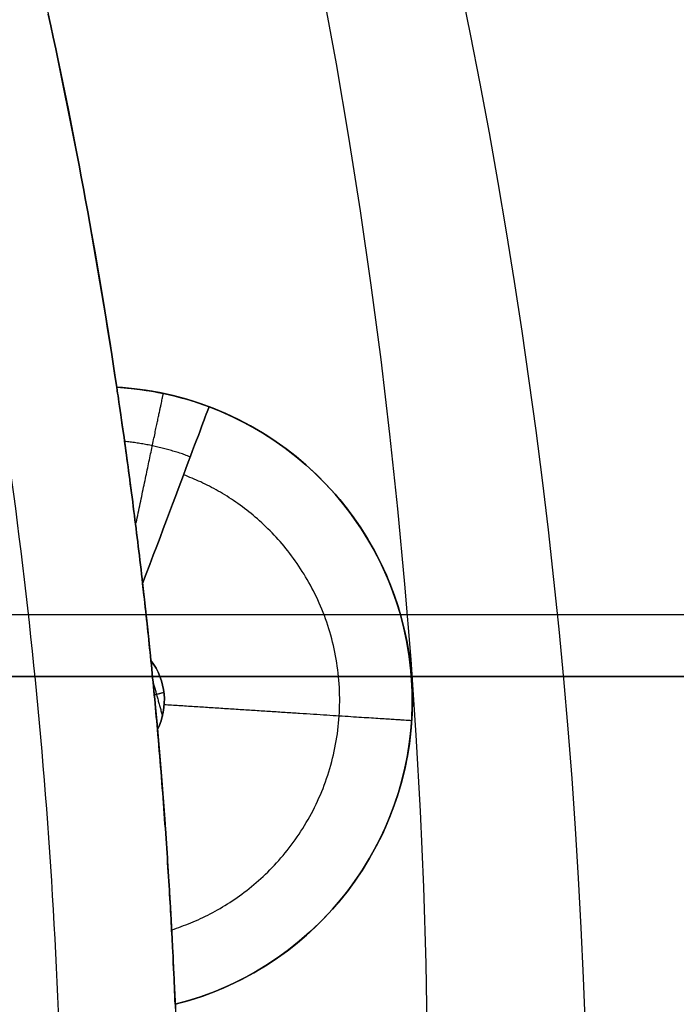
# Model space of a CAD drawing. Header units: millimetres. Extents: x -1645 to 131, y -134 to 129.
# Tile 1021 of 1056: x 22.45 to 25.1, y -1.68 to 2.29. Entities that reach past the tile are written whole.
import ezdxf

# ---------------------------------------------------------------- set-up
doc = ezdxf.new("R2010")
doc.units = ezdxf.units.MM
doc.layers.add('Capa 01', color=7, linetype='Continuous')
for name, color, linetype, true_color in [('IGES level 19', 7, 'Continuous', 0xffffff), ('IGES level 22', 7, 'Continuous', 0x868b8b), ('IGES level 26', 7, 'Continuous', 0x7e7e7e), ('IGES level 3', 7, 'Continuous', 0xcbd2ee), ('IGES level 41', 7, 'Continuous', 0x868b8b), ('IGES level 45', 7, 'Continuous', 0xcbd2ee), ('IGES level 7', 7, 'Continuous', 0x868b8b), ('IGES level 9', 7, 'Continuous', 0x868b8b)]:
    doc.layers.add(name, color=color, linetype=linetype, true_color=true_color)

# ---------------------------------------------------------------- blocks, each defined once
blk = doc.blocks.new('29913 DOME S')
at = {"layer": 'Capa 01', "extrusion": (0, 0, -1)}
blk.add_arc((-53.45729508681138, 97.23705233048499, -270.7080732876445), 24.05871559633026, 0.8118392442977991, 180.8118392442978, dxfattribs=at)
at = {"layer": 'IGES level 19', "extrusion": (0, 0, -1)}
for centre, radius, start, end in [((-53.41712535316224, 96.73454388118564, -198.8502500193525), 115, 299.5962758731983, 119.5962758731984), ((-53.41712535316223, 96.73454388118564, -198.8502500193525), 112, 299.5962758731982, 119.5962758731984), ((-53.41712535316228, 96.7345438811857, -198.8502500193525), 115, 119.5962758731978, 299.5962758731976), ((-53.41712535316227, 96.7345438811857, -198.8502500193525), 112, 119.5962758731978, 299.5962758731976), ((-53.41712535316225, 96.73454388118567, -192.3502500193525), 115.0000000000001, 151.5615315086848, 267.6310203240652), ((-53.41712535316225, 96.73454388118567, -192.3502500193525), 112.0000000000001, 151.61419378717, 267.5783580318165)]:
    blk.add_arc(centre, radius, start, end, dxfattribs=at)
at = {"layer": 'IGES level 19'}
for centre, radius, start, end in [((53.41712535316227, 96.7345438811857, 198.8502500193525), 115, 60.40372412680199, 240.403724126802), ((53.41712535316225, 96.73454388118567, 198.8502500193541), 115, 60.40372471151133, 240.4037235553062), ((53.41712535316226, 96.7345438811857, 185.8502500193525), 112, 60.40372412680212, 240.403724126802), ((53.41712535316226, 96.73454388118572, 198.8502500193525), 112, 60.40372412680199, 240.403724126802), ((53.41712535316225, 96.73454388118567, 198.8502500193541), 112, 60.40372527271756, 240.4037241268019), ((53.41712535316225, 96.73454388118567, 198.8502500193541), 115, 240.403724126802, 60.40372415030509), ((53.41712535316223, 96.73454388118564, 198.8502500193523), 115, 240.403724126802, 60.40372412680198), ((53.41712535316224, 96.73454388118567, 185.8502500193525), 115, 273.1831894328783, 60.40372412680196), ((53.41712535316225, 96.73454388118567, 198.8502500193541), 112, 240.403724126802, 60.40372415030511), ((53.41712535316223, 96.73454388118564, 185.8502500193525), 112, 240.403724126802, 60.40372412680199), ((53.41712535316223, 96.73454388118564, 198.8502500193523), 112, 240.403724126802, 60.40372412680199)]:
    blk.add_arc(centre, radius, start, end, dxfattribs=at)
at = {"layer": 'IGES level 19', "extrusion": (-0.8695270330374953, 0.4938853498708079, 6.123233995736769e-17)}
blk.add_arc((-110.4952365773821, 198.8502500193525, 1.328139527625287), 115, 89.9999999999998, 180, dxfattribs=at)
at = {"layer": 'IGES level 19', "extrusion": (0.8695270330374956, -0.4938853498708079, -1.949385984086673e-16)}
blk.add_arc((110.4952365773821, 198.8502500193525, -1.328139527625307), 112.0000000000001, 1.453967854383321e-14, 90.00000000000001, dxfattribs=at)
at = {"layer": 'IGES level 19', "extrusion": (0.5340384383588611, -0.845460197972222, 6.123233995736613e-17)}
for radius in [115, 112]:
    blk.add_arc((96.82201812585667, 198.8502500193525, -53.25840841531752), radius, 359.9999994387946, 90.0000000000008, dxfattribs=at)
at = {"layer": 'IGES level 22', "extrusion": (0, 0, -1)}
for centre, radius in [((-53.41712535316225, 96.73454388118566, -194.8502500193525), 25.99999999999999), ((-53.41712535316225, 96.73454388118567, -191.0502500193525), 21.75)]:
    blk.add_arc(centre, radius, 98.28214847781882, 278.2821484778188, dxfattribs=at)
at = {"layer": 'IGES level 22'}
for centre, radius, start, end in [((53.41712535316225, 96.73454388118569, 194.0502500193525), 26, 261.7178515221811, 81.71785152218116), ((53.41712535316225, 96.73454388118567, 194.4502500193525), 25.99999999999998, 261.7178515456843, 81.7178515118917), ((53.41712535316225, 96.73454388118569, 194.0502500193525), 24.75, 261.7178515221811, 81.71785152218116), ((53.41712535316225, 96.73454388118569, 194.8502500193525), 24.75, 261.7178515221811, 81.71785152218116)]:
    blk.add_arc(centre, radius, start, end, dxfattribs=at)
blk.add_rational_spline([(50.15751180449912, 74.34186511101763, 193.1715703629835), (94.9428693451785, 67.82263801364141, 193.1715703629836), (101.4620964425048, 112.6079955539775, 193.1715703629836), (56.67673890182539, 119.1272226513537, 193.1715703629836)], [0.8164906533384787, 0.2721635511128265, 0.2721635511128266, 0.816490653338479], degree=3, dxfattribs=at)
at = {"layer": 'IGES level 26'}
for centre, radius, start, end in [((53.41712535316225, 96.73454388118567, 201.4695294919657), 28.4, 249.4041338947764, 69.4041338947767), ((53.41712535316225, 96.73454388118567, 201.4695294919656), 26.3, 249.4041338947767, 69.4041338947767), ((53.41712537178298, 96.73454388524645, 205.4695294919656), 23.09999998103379, 8.506069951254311, 12.30219783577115), ((76.19067002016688, 98.88893547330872, 205.4695294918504), 1.264498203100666, 284.0887662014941, 86.71950158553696), ((76.1906700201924, 98.88893547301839, 212.4695294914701), 1.264498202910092, 69.40413389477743, 86.71950160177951), ((76.19067002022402, 98.88893547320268, 212.469529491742), 1.264498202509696, 284.0887662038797, 69.40413390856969), ((76.19067002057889, 98.88893547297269, 213.4695294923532), 0.2644982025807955, 333.4233261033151, 37.38494177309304)]:
    blk.add_arc(centre, radius, start, end, dxfattribs=at)
at = {"layer": 'IGES level 26', "extrusion": (0, 0, -1)}
for centre, radius, start, end in [((-53.41712535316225, 96.73454388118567, -205.4695294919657), 28.4, 110.595866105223, 290.5958661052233), ((-53.41712535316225, 96.73454388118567, -203.4695294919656), 28.4, 110.5958661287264, 290.5958660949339), ((-53.41712535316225, 96.73454388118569, -203.9695294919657), 26.3, 110.5958661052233, 290.5958661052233), ((-53.41712535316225, 96.73454388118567, -202.7195294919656), 26.30000000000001, 110.5958661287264, 290.5958660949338), ((-53.41712535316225, 96.73454388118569, -214.2695294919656), 23.1, 110.5958661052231, 290.5958661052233), ((-53.41712535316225, 96.73454388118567, -210.7181103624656), 20.59548659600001, 110.5958661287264, 290.5958660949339), ((-53.41712535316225, 96.73454388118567, -207.7181103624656), 20.59548659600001, 110.5958661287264, 290.5958660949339), ((-53.41712535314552, 96.73454388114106, -214.2695294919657), 21.85790949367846, 134.2227840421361, 290.5958661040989), ((-53.41712535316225, 96.73454388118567, -209.8695294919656), 23.10000000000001, 167.6978021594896, 171.4939300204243), ((-53.41712540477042, 96.73454389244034, -205.469529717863), 23.09999994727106, 167.6978021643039, 171.4939300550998), ((-76.19067002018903, 98.88893547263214, -208.9695294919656), 1.264498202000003, 93.28049840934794, 255.9112337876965), ((-76.1906700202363, 98.88893547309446, -205.4695294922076), 1.264498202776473, 93.28049841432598, 255.9112338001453), ((-76.19067002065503, 98.88893548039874, -212.4695294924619), 1.264498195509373, 93.28049841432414, 110.5958662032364), ((-76.1906700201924, 98.88893547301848, -212.4695294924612), 1.264498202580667, 110.5958661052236, 255.9112337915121), ((-76.19067002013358, 98.88893547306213, -213.4695294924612), 0.264498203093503, 142.6150583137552, 206.5766738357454), ((-53.41712535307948, 96.73454388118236, -205.4695294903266), 23.09999999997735, 177.6978021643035, 223.4939300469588), ((-53.41712535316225, 96.73454388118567, -209.8695294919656), 23.10000000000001, 177.6978021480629, 223.4939300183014)]:
    blk.add_arc(centre, radius, start, end, dxfattribs=at)
at = {"layer": 'IGES level 26', "extrusion": (-0.9360849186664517, 0.3517741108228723, 4.32982103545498e-10)}
blk.add_arc((-119.6348445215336, 212.4695295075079, -36.53436971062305), 1.00000000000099, 103.779216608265, 180.0000000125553, dxfattribs=at)
at = {"layer": 'IGES level 26', "extrusion": (0.9360849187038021, -0.3517741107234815, 1.170965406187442e-30)}
blk.add_arc((119.6348445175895, 212.4695294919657, 36.53436981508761), 0.999999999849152, 0, 76.22078338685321, dxfattribs=at)
at = {"layer": 'IGES level 26', "extrusion": (2.901604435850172e-07, 2.922580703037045e-08, 0.9999999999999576)}
blk.add_arc((53.41706444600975, 96.73453774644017, 213.4695545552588), 23.09999896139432, 5.056667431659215, 5.751600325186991, dxfattribs=at)
at = {"layer": 'IGES level 26', "extrusion": (2.90126183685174e-07, 2.922234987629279e-08, -0.9999999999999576)}
blk.add_arc((-53.41718440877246, 96.73454982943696, -213.4695044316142), 23.1000028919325, 174.2483996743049, 174.9433324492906, dxfattribs=at)
at = {"layer": 'IGES level 26'}
for points, knots in [([(76.26302994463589, 100.1513616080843, 212.4695294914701), (76.26302994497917, 100.1513616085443, 212.5850519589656), (76.26617662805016, 100.13049332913, 212.7023312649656), (76.27201862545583, 100.0907103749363, 212.8106300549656), (76.27769403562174, 100.0520618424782, 212.9158406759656), (76.28605644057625, 99.99448243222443, 213.0156395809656), (76.29601789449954, 99.92300370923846, 213.1015858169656), (76.30658404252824, 99.84718598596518, 213.1927492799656), (76.31925208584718, 99.75337385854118, 213.2710510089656), (76.33233624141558, 99.65055313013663, 213.3295954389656), (76.3438238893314, 99.56027842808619, 213.3809963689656), (76.35589627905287, 99.46093621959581, 213.4184618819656), (76.36749961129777, 99.35948605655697, 213.4407502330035)], [1.632513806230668, 1.632513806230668, 1.632513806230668, 1.632513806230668, 1.632860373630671, 1.632860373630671, 1.632860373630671, 1.633196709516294, 1.633196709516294, 1.633196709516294, 1.633554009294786, 1.633554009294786, 1.633554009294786, 1.633867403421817, 1.633867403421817, 1.633867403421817, 1.633867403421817]), ([(76.36749961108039, 99.35948605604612, 213.4407502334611), (76.3558962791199, 99.4609362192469, 213.4184618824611), (76.34382388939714, 99.5602784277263, 213.3809963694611), (76.33233624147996, 99.65055312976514, 213.3295954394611), (76.31925208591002, 99.7533738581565, 213.2710510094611), (76.3065840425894, 99.84718598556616, 213.1927492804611), (76.29601789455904, 99.92300370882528, 213.1015858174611), (76.28605644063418, 99.9944824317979, 213.0156395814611), (76.2776940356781, 100.0520618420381, 212.9158406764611), (76.27201862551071, 100.0907103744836, 212.8106300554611), (76.26617662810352, 100.1304933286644, 212.7023312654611), (76.26302994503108, 100.1513616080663, 212.5850519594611), (76.26302994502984, 100.1513616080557, 212.4695294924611)], [13.84773182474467, 13.84773182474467, 13.84773182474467, 13.84773182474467, 13.84804819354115, 13.84804819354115, 13.84804819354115, 13.84840888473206, 13.84840888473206, 13.84840888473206, 13.84874841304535, 13.84874841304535, 13.84874841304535, 13.84909826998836, 13.84909826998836, 13.84909826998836, 13.84909826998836]), ([(76.4008334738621, 99.04953006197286, 213.4695294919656), (76.39197366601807, 99.13749224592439, 213.469529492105), (76.38253984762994, 99.22599379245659, 213.4651850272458), (76.372819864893, 99.31254494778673, 213.4500106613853), (76.37105557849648, 99.32825495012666, 213.4472563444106), (76.36928113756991, 99.34390983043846, 213.4441722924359), (76.36749961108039, 99.35948605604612, 213.4407502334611)], [13.84741853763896, 13.84741853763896, 13.84741853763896, 13.84741853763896, 13.84768375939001, 13.84768375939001, 13.84768375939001, 13.84773182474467, 13.84773182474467, 13.84773182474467, 13.84773182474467]), ([(76.3674996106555, 99.35948605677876, 213.4407502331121), (76.36928113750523, 99.34390983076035, 213.4441722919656), (76.37105557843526, 99.32825495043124, 213.4472563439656), (76.37281986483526, 99.31254494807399, 213.4500106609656), (76.3825398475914, 99.2259937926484, 213.4651850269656), (76.3919736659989, 99.13749224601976, 213.4695294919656), (76.40083347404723, 99.04953006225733, 213.4695294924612)], [3.866535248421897, 3.866535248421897, 3.866535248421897, 3.866535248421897, 3.866582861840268, 3.866582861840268, 3.866582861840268, 3.866845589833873, 3.866845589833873, 3.866845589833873, 3.866845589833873]), ([(76.49848030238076, 97.66247367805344, 212.4695294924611), (76.49848030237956, 97.66247367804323, 212.5793648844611), (76.49773709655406, 97.6814795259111, 212.6907146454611), (76.49618728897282, 97.71785468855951, 212.7943402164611), (76.49463771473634, 97.75422441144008, 212.8979502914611), (76.49222782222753, 97.80894574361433, 212.9966811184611), (76.4888385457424, 97.87736948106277, 213.0825118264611), (76.48543449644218, 97.94609146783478, 213.1687166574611), (76.48093290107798, 98.03048481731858, 213.2442390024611), (76.47533054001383, 98.12349081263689, 213.3032650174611), (76.46965340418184, 98.21773815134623, 213.3630788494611), (76.46268265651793, 98.32327529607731, 213.4074327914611), (76.45470977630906, 98.431512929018, 213.4341448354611), (76.44657697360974, 98.54192161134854, 213.4613926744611), (76.43726950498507, 98.65703233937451, 213.4695294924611), (76.42722040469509, 98.77060029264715, 213.4695294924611)], [13.83362410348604, 13.83362410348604, 13.83362410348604, 13.83362410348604, 13.83395360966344, 13.83395360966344, 13.83395360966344, 13.83428302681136, 13.83428302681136, 13.83428302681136, 13.83461383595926, 13.83461383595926, 13.83461383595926, 13.83494895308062, 13.83494895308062, 13.83494895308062, 13.83528967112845, 13.83528967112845, 13.83528967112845, 13.83528967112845]), ([(76.42722040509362, 98.77060029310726, 213.4695294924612), (76.43726950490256, 98.657032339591, 213.4695294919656), (76.44657697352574, 98.54192161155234, 213.4613926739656), (76.45470977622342, 98.43151292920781, 213.4341448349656), (76.46268265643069, 98.32327529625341, 213.4074327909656), (76.46965340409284, 98.21773815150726, 213.3630788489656), (76.47533053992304, 98.1234908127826, 213.3032650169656), (76.48093290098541, 98.03048481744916, 213.2442390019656), (76.48543449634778, 97.9460914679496, 213.1687166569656), (76.48883854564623, 97.87736948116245, 213.0825118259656), (76.49222782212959, 97.80894574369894, 212.9966811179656), (76.49463771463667, 97.75422441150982, 212.8979502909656), (76.49618728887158, 97.71785468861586, 212.7943402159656), (76.49773709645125, 97.68147952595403, 212.6907146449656), (76.49848030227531, 97.66247367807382, 212.5793648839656), (76.49848030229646, 97.66247367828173, 212.4695294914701)], [4.983186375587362, 4.983186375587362, 4.983186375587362, 4.983186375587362, 4.983528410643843, 4.983528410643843, 4.983528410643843, 4.98386482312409, 4.98386482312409, 4.98386482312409, 4.98419691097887, 4.98419691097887, 4.98419691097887, 4.984527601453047, 4.984527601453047, 4.984527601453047, 4.984858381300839, 4.984858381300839, 4.984858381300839, 4.984858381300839])]:
    blk.add_open_spline(points, degree=3, knots=knots, dxfattribs=at)
for points in [[(76.26302994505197, 100.1513616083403, 205.4695294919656), (76.26302994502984, 100.1513616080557, 212.4695294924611)], [(76.89362354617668, 99.94003586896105, 212.4695294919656), (76.89362354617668, 99.94003586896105, 205.4695294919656)], [(77.44954774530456, 99.00802609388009, 212.4695294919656), (77.44954774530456, 99.00802609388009, 205.4695294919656)], [(76.4093687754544, 98.96316285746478, 213.4695294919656), (76.44738037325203, 98.82520150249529, 213.4695294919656)], [(76.41444277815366, 98.91017975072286, 213.4695294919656), (76.45323507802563, 98.92086794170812, 213.4695294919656)], [(77.07825885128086, 97.98830137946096, 212.4695294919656), (77.07825885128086, 97.98830137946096, 205.4695294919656)], [(76.49848030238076, 97.66247367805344, 212.4695294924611), (76.49848030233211, 97.66247367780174, 205.4695294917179)]]:
    blk.add_open_spline(points, degree=1, dxfattribs=at)
for points, weights in [([(76.33935704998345, 99.59534698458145, 213.3587948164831), (76.41072031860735, 99.93439360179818, 213.1805858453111), (76.45111759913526, 100.126320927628, 212.8494502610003), (76.45111759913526, 100.126320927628, 212.4695294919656)], [0.9286451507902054, 0.8563768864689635, 0.8782399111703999, 0.9942342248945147]), ([(76.55962897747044, 99.87074995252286, 213.0898433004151), (76.47429226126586, 99.90281888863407, 213.0898433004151), (76.38547693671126, 99.92356939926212, 213.089843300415), (76.29467586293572, 99.9326179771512, 213.0898433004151)], [0.8921768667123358, 0.8863103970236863, 0.8854616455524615, 0.8896306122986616]), ([(76.48445138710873, 97.96280980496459, 213.176636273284), (77.55991177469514, 98.30396245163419, 213.1766362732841), (77.5544035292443, 99.41439938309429, 213.1766362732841), (76.53245549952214, 99.79844024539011, 213.1766362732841)], [0.8082987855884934, 0.4506086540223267, 0.4656935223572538, 0.8535533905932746]), ([(76.45462003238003, 98.87191518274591, 213.4695294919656), (77.03919238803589, 98.83422020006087, 213.4695294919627), (77.45254746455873, 98.8075658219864, 213.0553159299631), (77.45254746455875, 98.80756582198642, 212.4695294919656)], [0.6454042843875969, 0.5193812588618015, 0.5193812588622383, 0.6454042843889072])]:
    blk.add_rational_spline(points, weights, degree=3, dxfattribs=at)
at = {"layer": 'IGES level 41'}
for points in [[(62.06293358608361, 99.23454388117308, 1.850250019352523), (168.3899482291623, 99.23454388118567, 1.850250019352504)], [(62.06293358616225, 99.23454388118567, 19.8502500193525), (165.3899482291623, 99.23454388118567, 19.8502500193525)], [(62.06293358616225, 99.23454388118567, 10.8502500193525), (168.3899482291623, 99.23454388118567, 10.8502500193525)]]:
    blk.add_open_spline(points, degree=1, dxfattribs=at)
at = {"layer": 'IGES level 7', "extrusion": (0, 0, -1)}
for centre, radius, start, end in [((-53.41712535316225, 96.73454388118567, -196.8502500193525), 29, 329.5962758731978, 149.5962758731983), ((-53.41712535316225, 96.73454388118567, -195.8502500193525), 29, 329.5962758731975, 149.5962758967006), ((-53.41712535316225, 96.73454388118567, -196.8502500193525), 29, 149.5962758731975, 329.5962758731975), ((-53.41712535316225, 96.73454388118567, -195.8502500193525), 29, 149.5962758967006, 329.596275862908), ((-53.41712535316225, 96.73454388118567, -196.8502500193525), 20.25, 149.5962758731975, 329.5962758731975), ((-53.41712535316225, 96.73454388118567, -194.8502500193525), 20.25, 149.5962758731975, 329.5962758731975), ((-53.41712535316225, 96.73454388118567, -196.8502500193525), 20.25, 149.5962758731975, 329.5962758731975), ((-53.41712535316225, 96.73454388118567, -195.8502500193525), 20.25, 149.5962758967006, 329.596275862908)]:
    blk.add_arc(centre, radius, start, end, dxfattribs=at)
at = {"layer": 'IGES level 7'}
for start, end in [(30.40372412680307, 210.4037241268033), (210.4037241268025, 30.4037241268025)]:
    blk.add_arc((53.41712535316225, 96.73454388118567, 194.8502500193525), 29, start, end, dxfattribs=at)
at = {"layer": 'IGES level 9', "extrusion": (0, 0, -1)}
for centre, radius, start, end in [((-53.41712535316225, 96.73454388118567, -186.3502500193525), 116.5, 86.81681056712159, 266.8168105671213), ((-53.41712535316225, 96.73454388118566, -196.8502500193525), 116.5, 86.81681056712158, 266.8168105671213), ((-53.41712535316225, 96.73454388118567, -196.8502500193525), 115.5, 86.81681056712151, 266.8168105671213), ((-53.41712535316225, 96.73454388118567, -191.6002500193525), 116.5, 86.81681056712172, 266.8168105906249), ((-53.41712535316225, 96.73454388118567, -191.6002500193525), 115.5, 86.81681056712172, 266.8168105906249), ((-53.41712535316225, 96.73454388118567, -185.8502500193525), 106.5, 86.81681056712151, 266.8168105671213), ((-53.41712535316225, 96.73454388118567, -185.3502500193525), 106.5, 86.81681056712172, 266.8168105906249)]:
    blk.add_arc(centre, radius, start, end, dxfattribs=at)
at = {"layer": 'IGES level 9'}
for centre, radius, start, end in [((53.41712535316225, 96.73454388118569, 186.3502500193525), 115.5, 273.1831894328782, 93.18318943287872), ((53.41712535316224, 96.73454388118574, 184.8502500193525), 114.9999999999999, 273.1831894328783, 93.1831894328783), ((53.41712535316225, 96.73454388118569, 184.8502500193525), 106.5, 273.1831894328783, 93.1831894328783), ((53.41712535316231, 96.73454388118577, 185.8502500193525), 114.9999999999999, 273.1831894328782, 60.40372412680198)]:
    blk.add_arc(centre, radius, start, end, dxfattribs=at)
for points, weights in [([(59.8618067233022, -19.14704620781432, 185.2895898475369), (291.6249869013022, -6.257683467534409, 185.289589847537), (278.7356241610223, 225.5054967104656, 185.289589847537), (46.9724439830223, 212.6161339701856, 185.2895898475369)], [0.8164906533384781, 0.2721635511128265, 0.2721635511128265, 0.8164906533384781]), ([(59.8225421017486, -18.44103042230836, 185.9966966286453), (290.173690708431, -5.630196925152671, 185.9966966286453), (277.3628572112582, 224.7209516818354, 185.9966966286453), (47.0117086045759, 211.9101181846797, 185.9966966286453)], [0.8164906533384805, 0.2721635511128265, 0.2721635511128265, 0.8164906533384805])]:
    blk.add_rational_spline(points, weights, degree=3, dxfattribs=at)

msp = doc.modelspace()

# ---------------------------------------------------------------- linework, layer by layer
at = {"layer": 'IGES level 45'}
for points in [[(12, -0.3620108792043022, 1.350250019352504), (114, -0.3620108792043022, 1.350250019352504)], [(114, -0.3620108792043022, 1.850250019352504), (12, -0.3620108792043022, 1.850250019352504)], [(12, -0.3620108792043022, 1.600250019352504), (114, -0.3620108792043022, 1.600250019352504)]]:
    msp.add_open_spline(points, degree=1, dxfattribs=at)

# ---------------------------------------------------------------- block references
at = {"layer": 'IGES level 3'}
msp.add_blockref('29913 DOME S', (-53.41712535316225, -99.34655476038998), dxfattribs=at)

doc.saveas('drawing.dxf')
